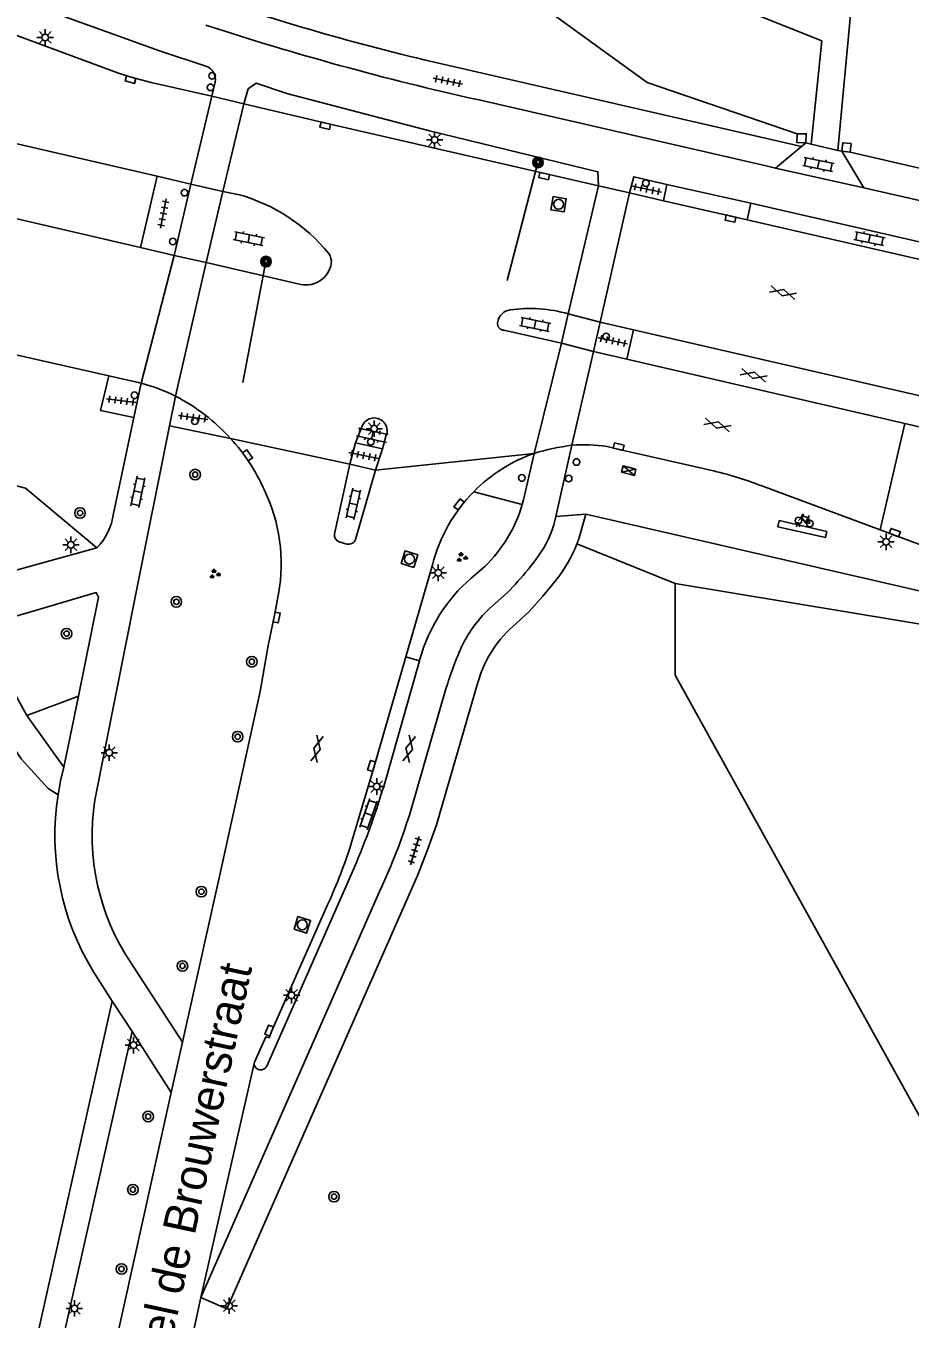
# Model space of a CAD drawing. Extents: x 124000 to 129000, y 395500 to 397503.
# Drawn here: x 128688.5 to 128755.5, y 397083.8 to 397181.7 of the extents above; entities that cross this region are included whole.
import ezdxf

# ---------------------------------------------------------------- set-up
doc = ezdxf.new("R2010")
doc.units = 0
for name, color, linetype in [('gg-afsc-draadraster', 7, 'Continuous'), ('gg-afsc-hekwerk', 7, 'Continuous'), ('gg-afsc-muur', 7, 'Continuous'), ('gg-anno-openbare ruimte label', 7, 'Continuous'), ('gg-knt-onverhard', 7, 'Continuous'), ('gg-knt-verharding', 7, 'Continuous'), ('gg-knt-verharding nz', 7, 'Continuous'), ('gt-grn-groengrens', 7, 'Continuous'), ('gt-grn-weggrens', 7, 'Continuous'), ('gt-knt-lijn portaal', 7, 'Continuous'), ('gt-symb-boom', 7, 'Continuous'), ('gt-symb-drukknoppaal', 7, 'Continuous'), ('gt-symb-fietsenrek', 7, 'Continuous'), ('gt-symb-gesloten verharding', 7, 'Continuous'), ('gt-symb-groenvak', 7, 'Continuous'), ('gt-symb-klinker verharding', 7, 'Continuous'), ('gt-symb-kolk', 7, 'Continuous'), ('gt-symb-lichtmast', 7, 'Continuous'), ('gt-symb-portaalmast', 7, 'Continuous'), ('gt-symb-rioolschacht', 7, 'Continuous'), ('gt-symb-tegel verharding', 7, 'Continuous'), ('gt-symb-verkeersregelinstallatiekast', 7, 'Continuous'), ('gt-symb-verkeersregelinstallatiepaal', 7, 'Continuous')]:
    doc.layers.add(name, color=color, linetype=linetype)

# ---------------------------------------------------------------- blocks, each defined once
blk = doc.blocks.new('gt0-KOLK')
at = {"layer": 'gt-symb-kolk'}
blk.add_lwpolyline([(0, 0), (0.375, 0), (0.375, 0.4), (-0.375, 0.4), (-0.375, 0), (0, 0)], dxfattribs=at)
blk = doc.blocks.new('gt0-GESVH1')
at = {"layer": 'gt-symb-gesloten verharding'}
for p, q in [((-0.992, -0.261), (0.008, 0.239)), ((0.008, -0.261), (-0.992, 0.239)), ((0.008, 0.239), (1.008, -0.261)), ((1.008, 0.239), (0.008, -0.261))]:
    blk.add_line(p, q, dxfattribs=at)
blk = doc.blocks.new('gt0-KL1')
at = {"layer": 'gt-symb-klinker verharding'}
for p, q in [((-1.15, 0.3), (1.15, 0.3)), ((-1, -0.3), (-1, 0.3)), ((-0.5, 0.3), (-0.5, 0.45)), ((0, -0.3), (0, 0.3)), ((0.5, 0.3), (0.5, 0.45)), ((1, -0.3), (1, 0.3)), ((-1.15, -0.3), (1.15, -0.3)), ((-0.5, -0.45), (-0.5, -0.3)), ((0.5, -0.45), (0.5, -0.3))]:
    blk.add_line(p, q, dxfattribs=at)
blk = doc.blocks.new('gt0-FREK')
at = {"layer": 'gt-symb-fietsenrek'}
for p, q in [((0.259, 0.762), (0.294, 0.823)), ((0.54, 0.335), (0.259, 0.762)), ((0.294, 0.823), (0.767, 0.714)), ((0.767, 0.714), (0.54, 0.335)), ((0.757, 0.841), (0.866, 0.816)), ((0.767, 0.714), (0.84, 0.822)), ((0.895, 0.252), (0.767, 0.714))]:
    blk.add_line(p, q, dxfattribs=at)
for points in [[(-0.124, 0), (-0.047, 0.312), (0.053, 0.312), (0.12, 0)], [(0.036, 0.476), (0.228, 0.708), (0.259, 0.762)], [(0.294, 0.823), (0.36, 0.937), (0.452, 0.935)], [(0.54, 0.335), (0.555, 0.305), (0.895, 0.252)]]:
    blk.add_lwpolyline(points, dxfattribs=at)
for centre in [(0.036, 0.476), (0.895, 0.252)]:
    blk.add_circle(centre, 0.252, dxfattribs=at)
blk = doc.blocks.new('gt0-LMAST')
at = {"layer": 'gt-symb-lichtmast'}
for p, q in [((-0.182, 0.173), (-0.447, 0.438)), ((-0.005, 0.246), (-0.005, 0.621)), ((0.172, 0.173), (0.437, 0.438)), ((-0.255, -0.004), (-0.63, -0.004)), ((-0.182, -0.181), (-0.447, -0.446)), ((-0.005, -0.254), (-0.005, -0.629)), ((0.437, -0.446), (0.172, -0.181)), ((0.245, -0.004), (0.62, -0.004))]:
    blk.add_line(p, q, dxfattribs=at)
blk.add_circle((-0.005, -0.004), 0.25, dxfattribs=at)
blk = doc.blocks.new('gt0-VIPAAL')
at = {"layer": 'gt-symb-verkeersregelinstallatiepaal'}
blk.add_circle((0, 0), 0.25, dxfattribs=at)
blk = doc.blocks.new('gt0-PORTM')
at = {"layer": 'gt-symb-portaalmast'}
for radius in [0.4, 0.33, 0.27, 0.21, 0.15]:
    blk.add_circle((0, 0), radius, dxfattribs=at)
blk = doc.blocks.new('gt0-DPAAL')
at = {"layer": 'gt-symb-drukknoppaal'}
blk.add_circle((0, 0), 0.25, dxfattribs=at)
blk = doc.blocks.new('gt0-VRIKST')
at = {"layer": 'gt-symb-verkeersregelinstallatiekast'}
for p, q in [((-0.501, -0.249), (0.501, 0.249)), ((-0.501, 0.249), (0.501, -0.249))]:
    blk.add_line(p, q, dxfattribs=at)
blk.add_lwpolyline([(0.501, 0.249), (-0.501, 0.249), (-0.501, -0.249), (0.501, -0.249)], close=True, dxfattribs=at)
blk = doc.blocks.new('gt0-RS')
at = {"layer": 'gt-symb-rioolschacht'}
blk.add_lwpolyline([(-0.5, -0.5), (0.5, -0.5), (0.5, 0.5), (-0.5, 0.5)], close=True, dxfattribs=at)
blk.add_circle((0, 0), 0.375, dxfattribs=at)
blk = doc.blocks.new('gt0-TEG1')
at = {"layer": 'gt-symb-tegel verharding'}
for p, q in [((-1.125, 0), (1.125, 0)), ((-0.9, -0.25), (-0.9, 0.25)), ((-0.45, -0.25), (-0.45, 0.25)), ((0, -0.25), (0, 0.25)), ((0.45, -0.25), (0.45, 0.25)), ((0.9, -0.25), (0.9, 0.25))]:
    blk.add_line(p, q, dxfattribs=at)
blk = doc.blocks.new('gt0-GRVAK')
at = {"layer": 'gt-symb-groenvak'}
for p, q in [((-0.11, 0.189), (-0.228, 0.24)), ((-0.182, 0.153), (0.088, 0.153)), ((-0.091, 0.211), (-0.156, 0.322)), ((-0.047, 0.214), (-0.047, 0.393)), ((-0.004, 0.211), (0.061, 0.322)), ((0.015, 0.189), (0.133, 0.24)), ((0.262, -0.052), (0.197, 0.059)), ((0.305, -0.049), (0.305, 0.13)), ((0.349, -0.052), (0.414, 0.059)), ((-0.245, -0.228), (-0.363, -0.177)), ((-0.318, -0.264), (-0.047, -0.264)), ((-0.226, -0.206), (-0.291, -0.095)), ((-0.183, -0.203), (-0.183, -0.024)), ((-0.139, -0.206), (-0.074, -0.095)), ((-0.12, -0.228), (-0.002, -0.177)), ((0.243, -0.074), (0.125, -0.023)), ((0.17, -0.11), (0.441, -0.11)), ((0.368, -0.074), (0.486, -0.023))]:
    blk.add_line(p, q, dxfattribs=at)
blk = doc.blocks.new('gt0-BOOM')
at = {"layer": 'gt-symb-boom'}
for radius in [0.4, 0.2]:
    blk.add_circle((0, 0), radius, dxfattribs=at)

msp = doc.modelspace()

# ---------------------------------------------------------------- linework, layer by layer
at = {"layer": 'gg-afsc-draadraster'}
msp.add_lwpolyline([(128693.877, 397142.175), (128688.473, 397146.713), (128685.478, 397147.499)], dxfattribs=at)
at = {"layer": 'gg-afsc-hekwerk'}
msp.add_lwpolyline([(128750.927, 397172.153), (128845.883, 397150.237), (128918.854, 397133.662)], dxfattribs=at)
at = {"layer": 'gg-afsc-muur'}
msp.add_line((128750.927, 397172.153), (128750.29, 397172.219), dxfattribs=at)
for points in [[(128746.899, 397173.554), (128746.88, 397172.888), (128747.566, 397172.853)], [(128747.566, 397172.853), (128747.593, 397173.542), (128746.899, 397173.554)], [(128750.29, 397172.219), (128750.364, 397172.872), (128750.99, 397172.798), (128750.927, 397172.153)]]:
    msp.add_lwpolyline(points, dxfattribs=at)
at = {"layer": 'gg-knt-onverhard'}
for p, q in [((128753.11, 397205.9), (128749.993, 397172.288)), ((128748.776, 397180.589), (128747.977, 397172.757)), ((128688.567, 397129.492), (128684.882, 397136.206)), ((128691.387, 397125.579), (128688.567, 397129.492))]:
    msp.add_line(p, q, dxfattribs=at)
for points in [[(128637.928, 397275.594), (128639.163, 397274.01), (128641.085, 397271.704), (128643.744, 397268.724), (128661.172, 397250), (128666.061, 397244.827), (128680.435, 397229.926), (128691.22, 397218.357), (128693.29, 397216.186), (128696.563, 397212.883), (128703.747, 397205.926), (128709.53, 397200.185), (128711.573, 397198.307), (128713.895, 397196.388), (128715.517, 397195.215), (128717.208, 397194.155), (128718.835, 397193.29), (128721.57, 397192.059), (128727.147, 397189.765), (128737.654, 397185.079), (128743.202, 397182.797), (128748.776, 397180.589)], [(128680.664, 397135.137), (128683.259, 397133.749), (128686.276, 397128.961), (128688.138, 397126.212), (128690.191, 397123.951), (128690.939, 397123.474)]]:
    msp.add_lwpolyline(points, dxfattribs=at)
at = {"layer": 'gg-knt-verharding'}
for p, q in [((128718.656, 397179.147), (128747.23, 397172.574)), ((128702.824, 397177.454), (128702.59, 397176.398)), ((128698.442, 397170.327), (128684.098, 397173.632)), ((128747.566, 397172.853), (128747.23, 397172.574)), ((128747.977, 397172.757), (128747.566, 397172.853)), ((128747.23, 397172.574), (128745.256, 397170.93)), ((128749.993, 397172.288), (128747.977, 397172.757)), ((128750.29, 397172.219), (128749.993, 397172.288)), ((128751.95, 397169.446), (128750.29, 397172.219)), ((128745.256, 397170.93), (128751.95, 397169.446)), ((128674.89, 397170.099), (128697.185, 397164.923)), ((128698.442, 397170.327), (128697.185, 397164.923)), ((128700.994, 397169.739), (128698.442, 397170.327)), ((128699.725, 397164.316), (128700.994, 397169.739)), ((128703.413, 397169.186), (128702.163, 397163.795)), ((128704.551, 397168.958), (128703.413, 397169.186)), ((128736.783, 397168.479), (128734.217, 397169.067)), ((128737.047, 397169.712), (128736.783, 397168.479)), ((128737.047, 397169.712), (128743.4, 397168.289)), ((128743.108, 397167.037), (128736.783, 397168.479)), ((128743.4, 397168.289), (128743.108, 397167.037)), ((128743.4, 397168.289), (128762.907, 397163.799)), ((128697.185, 397164.923), (128699.725, 397164.316)), ((128702.163, 397163.795), (128709.334, 397162.141)), ((128694.773, 397155.213), (128662.549, 397162.546)), ((128729.575, 397159.91), (128729.066, 397157.677)), ((128731.995, 397159.276), (128731.493, 397157.059)), ((128734.524, 397158.689), (128731.995, 397159.276)), ((128729.066, 397157.677), (128724.7, 397158.663)), ((128734.01, 397156.468), (128734.524, 397158.689)), ((128731.493, 397157.059), (128734.01, 397156.468)), ((128734.01, 397156.468), (128755.051, 397151.595)), ((128697.224, 397154.655), (128694.773, 397155.213)), ((128696.67, 397152.044), (128697.224, 397154.655)), ((128699.386, 397151.427), (128699.837, 397153.666)), ((128695.131, 397144.783), (128696.67, 397152.044)), ((128696.822, 397138.697), (128699.386, 397151.427)), ((128699.386, 397151.427), (128704.004, 397150.464)), ((128713.917, 397151.27), (128713.47, 397150.141)), ((128715.503, 397149.687), (128715.796, 397150.707)), ((128713.47, 397150.141), (128713.033, 397148.513)), ((128713.47, 397150.141), (128715.503, 397149.687)), ((128714.984, 397148.059), (128715.503, 397149.687)), ((128728.632, 397144.549), (128729.853, 397149.95)), ((128711.863, 397143.248), (128713.033, 397148.513)), ((128713.033, 397148.513), (128714.984, 397148.059)), ((128714.984, 397148.059), (128713.469, 397142.812)), ((128726.089, 397145.464), (128722.413, 397146.438)), ((128744.226, 397146.873), (128753.187, 397143.55)), ((128730.905, 397144.728), (128728.632, 397144.549)), ((128730.372, 397142.874), (128730.905, 397144.728)), ((128730.905, 397144.728), (128759.805, 397138.096)), ((128753.187, 397143.55), (128760.122, 397140.979)), ((128712.796, 397142.473), (128712.236, 397142.63)), ((128682.948, 397139.164), (128693.877, 397142.175)), ((128717.275, 397133.922), (128719.301, 397140.907)), ((128723.265, 397140.776), (128722.211, 397139.876)), ((128693.728, 397123.073), (128696.822, 397138.697)), ((128723.723, 397137.699), (128724.753, 397138.595)), ((128692.483, 397130.95), (128694.012, 397138.44)), ((128718.305, 397133.624), (128715.596, 397124.119)), ((128717.275, 397133.922), (128718.305, 397133.624)), ((128718.343, 397133.759), (128718.305, 397133.624)), ((128692.483, 397130.95), (128691.387, 397125.579)), ((128717.542, 397121.935), (128720.315, 397131.499)), ((128713.182, 397117.533), (128706.745, 397102.933)), ((128701.763, 397085.415), (128715.374, 397116.37)), ((128696.464, 397110.738), (128700.366, 397104.741)), ((128693.631, 397110.069), (128695.048, 397107.856)), ((128695.048, 397107.856), (128686.511, 397069.681)), ((128696.548, 397105.554), (128699.517, 397100.926)), ((128700.366, 397104.741), (128699.517, 397100.926)), ((128699.517, 397100.926), (128692.596, 397069.827)), ((128696.635, 397062.047), (128701.763, 397085.415))]:
    msp.add_line(p, q, dxfattribs=at)
for points in [[(128702.141, 397178.657), (128698.629, 397179.832), (128689.232, 397183.218)], [(128685.953, 397181.683), (128695.507, 397178.144), (128696.479, 397177.838), (128697.99, 397177.438), (128702.59, 397176.398)], [(128731.869, 397169.602), (128731.823, 397170.669), (128719.074, 397173.772), (128708.27, 397176.607), (128705.945, 397177.375), (128705.326, 397176.947), (128704.996, 397175.819)], [(128731.869, 397169.602), (128711.216, 397174.347), (128704.996, 397175.819)], [(128722.698, 397176.13), (128744.556, 397171.112), (128745.256, 397170.93)], [(128734.217, 397169.067), (128734.533, 397170.294), (128737.047, 397169.712)], [(128918.394, 397131.158), (128897.728, 397135.899), (128855.038, 397145.793), (128798.65, 397158.823), (128751.95, 397169.446)], [(128762.604, 397162.566), (128756.323, 397163.995), (128743.108, 397167.037)], [(128734.524, 397158.689), (128782.96, 397147.531), (128784.933, 397147.138), (128786.914, 397146.789), (128816.425, 397142.788)], [(128694.773, 397155.213), (128694.149, 397152.597), (128696.67, 397152.044)], [(128755.051, 397151.595), (128760.807, 397150.262), (128777.371, 397146.468)], [(128726.997, 397149.341), (128726.188, 397145.821), (128726.089, 397145.464)], [(128732.507, 397149.858), (128733.336, 397149.651), (128740.336, 397148.063)], [(128728.705, 397139.799), (128727.647, 397138.518), (128726.609, 397137.365), (128725.369, 397136.231)], [(128694.012, 397138.44), (128693.833, 397138.794), (128688.868, 397137.333), (128684.882, 397136.206)], [(128700.366, 397104.741), (128703.338, 397118.094), (128706.245, 397131.311), (128706.853, 397134.8), (128707.299, 397136.953), (128707.631, 397138.711)], [(128713.143, 397119.799), (128714.865, 397125.612), (128717.275, 397133.922)], [(128701.763, 397085.415), (128703.721, 397084.541), (128718.193, 397117.42), (128718.926, 397119.3), (128719.604, 397121.201), (128722.657, 397131.725)], [(128691.387, 397125.579), (128691.134, 397124.533), (128690.939, 397123.474)], [(128711.354, 397115.158), (128707.114, 397105.546), (128706.925, 397105.068), (128706.661, 397105.148), (128705.805, 397103.233), (128705.793, 397103.118)], [(128696.548, 397105.554), (128688.712, 397070.691), (128692.596, 397069.827)]]:
    msp.add_lwpolyline(points, dxfattribs=at)
for centre, radius, start, end in [((128765.453, 397373.029), 199.45, 250.90895, 256.43012), ((128770.616, 397390.859), 220.011, 251.86596, 257.42014), ((128701.827, 397177.684), 1.023, 347.03331, 72.13794), ((128700.938, 397155.863), 13.585, 39.35005, 74.57651), ((128710.511, 397163.845), 1.125, 353.03411, 34.08729), ((128709.723, 397164.034), 1.932, 258.3772, 350.32975), ((128725.304, 397159.125), 1.084, 96.20764, 174.26735), ((128726.689, 397149.66), 10.649, 74.27627, 98.10945), ((128724.714, 397159.156), 0.494, 171.08507, 268.40732), ((128694.314, 397143.02), 11.993, 62.57982, 75.95765), ((128693.039, 397140.506), 14.812, 42.24265, 62.67866), ((128714.871, 397151.038), 0.982, 340.29744, 166.34324), ((128693.028, 397140.499), 14.825, 24.28534, 42.23596), ((128730.99, 397137.965), 12.056, 109.34141, 135.3499), ((128730.8, 397138.935), 11.056, 81.117, 94.91231), ((128734.878, 397123.269), 25.388, 68.3952, 77.58574), ((128695.103, 397140.997), 12.735, 349.65929, 26.08176), ((128730.991, 397137.971), 12.053, 135.37202, 165.89968), ((128715.696, 397148.53), 10.835, 314.30753, 343.56387), ((128690.592, 397145.36), 4.575, 315.88338, 352.7575), ((128720.096, 397146.449), 8.745, 330.84418, 347.44893), ((128712.429, 397143.168), 0.572, 171.95524, 250.27175), ((128712.942, 397143.021), 0.567, 255.08048, 338.38966), ((128720.038, 397146.488), 10.948, 322.34074, 338.62777), ((128719.56, 397146.657), 11.455, 338.70903, 340.7142), ((128709.694, 397154.114), 21.624, 314.13847, 326.53322), ((128730.402, 397130.415), 12.514, 130.88539, 164.50132), ((128730.359, 397130.455), 9.824, 132.49291, 153.56958), ((128731.455, 397129.499), 9.076, 132.11526, 165.80028), ((128742.456, 397125.103), 23.046, 155.04138, 163.88803), ((128659.309, 397141.015), 58.768, 336.44896, 343.29172), ((128710.451, 397120.42), 19.75, 171.10334, 211.60692), ((128710.846, 397120.399), 17.326, 171.12182, 213.89055), ((128673.143, 397136.027), 46.582, 335.03967, 342.39077), ((128674.794, 397131.916), 40.218, 335.37423, 342.46474), ((128706.288, 397103.125), 0.495, 180.85437, 337.15144)]:
    msp.add_arc(centre, radius, start, end, dxfattribs=at)
at = {"layer": 'gg-knt-verharding nz'}
for p, q in [((128700.994, 397169.739), (128702.59, 397176.398)), ((128702.59, 397176.398), (128704.996, 397175.819)), ((128703.413, 397169.186), (128704.996, 397175.819)), ((128700.994, 397169.739), (128703.413, 397169.186)), ((128731.869, 397169.602), (128729.575, 397159.91)), ((128731.869, 397169.602), (128734.217, 397169.067)), ((128734.217, 397169.067), (128731.995, 397159.276)), ((128697.224, 397154.655), (128699.725, 397164.316)), ((128699.725, 397164.316), (128702.163, 397163.795)), ((128699.837, 397153.666), (128702.163, 397163.795)), ((128729.575, 397159.91), (128731.995, 397159.276)), ((128729.066, 397157.677), (128726.997, 397149.341)), ((128731.493, 397157.059), (128729.066, 397157.677)), ((128731.493, 397157.059), (128729.853, 397149.95)), ((128753.187, 397143.55), (128755.051, 397151.595)), ((128695.048, 397107.856), (128696.548, 397105.554)), ((128701.763, 397085.415), (128705.793, 397103.118))]:
    msp.add_line(p, q, dxfattribs=at)
msp.add_lwpolyline([(128749.156, 397143.433), (128749.058, 397142.956), (128745.453, 397143.768), (128745.55, 397144.245), (128749.156, 397143.433)], dxfattribs=at)
msp.add_arc((128731.943, 397133.146), 16.933, 97.09063, 106.98377, dxfattribs=at)
at = {"layer": 'gt-grn-groengrens'}
for p, q in [((128737.669, 397139.471), (128730.233, 397142.498)), ((128688.567, 397129.492), (128692.483, 397130.95))]:
    msp.add_line(p, q, dxfattribs=at)
for points in [[(128746.899, 397173.554), (128735.544, 397177.426), (128728.064, 397182.861), (128708.036, 397185.99), (128698.224, 397188.289), (128682.942, 397193.516), (128657.738, 397198.841), (128638.86, 397198.748), (128626.757, 397200.864), (128581.016, 397211.162), (128538.249, 397220.923), (128523.974, 397224.329)], [(128966.863, 397091.918), (128923.03, 397102.162), (128922.131, 397100.09), (128776.206, 397133.094), (128737.669, 397139.471)], [(128737.669, 397139.471), (128737.669, 397132.553), (128777.021, 397061.496)]]:
    msp.add_lwpolyline(points, dxfattribs=at)
at = {"layer": 'gt-grn-weggrens'}
for p, q in [((128704.004, 397150.464), (128713.033, 397148.513)), ((128714.984, 397148.059), (128726.997, 397149.341))]:
    msp.add_line(p, q, dxfattribs=at)
at = {"layer": 'gt-knt-lijn portaal'}
for p, q in [((128727.278, 397171.378), (128724.941, 397162.445)), ((128706.682, 397163.864), (128704.923, 397154.698))]:
    msp.add_line(p, q, dxfattribs=at)

# ---------------------------------------------------------------- block references
at = {"layer": 'gt-symb-boom'}
for p in [(128701.324, 397147.731), (128692.604, 397144.823), (128699.899, 397138.097), (128691.586, 397135.685), (128705.614, 397133.558), (128704.542, 397127.879), (128701.791, 397116.141), (128700.358, 397110.516), (128697.764, 397099.114), (128696.605, 397093.575), (128711.838, 397093.045), (128695.743, 397087.564)]:
    msp.add_blockref('gt0-BOOM', p, dxfattribs=at)
at = {"layer": 'gt-symb-drukknoppaal'}
for p in [(128702.6, 397177.926), (128729.604, 397147.438)]:
    msp.add_blockref('gt0-DPAAL', p, dxfattribs=at)
at = {"layer": 'gt-symb-fietsenrek'}
msp.add_blockref('gt0-FREK', (128746.971, 397143.773), dxfattribs=at)
at = {"layer": 'gt-symb-gesloten verharding'}
for p, rotation in [((128745.826, 397161.529), -16.38630565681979), ((128743.604, 397155.267), -16.38630565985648), ((128740.862, 397151.508), -16.3863056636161), ((128710.531, 397126.961), 76.82507339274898), ((128717.517, 397126.961), 76.82507339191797)]:
    msp.add_blockref('gt0-GESVH1', p, dxfattribs=dict(at, rotation=rotation))
at = {"layer": 'gt-symb-groenvak'}
for p in [(128721.502, 397141.454), (128702.792, 397140.196)]:
    msp.add_blockref('gt0-GRVAK', p, dxfattribs=at)
at = {"layer": 'gt-symb-klinker verharding'}
for p, rotation in [((128748.511, 397171.219), -11.534620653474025), ((128705.386, 397165.595), -11.53462065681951), ((128752.378, 397165.597), -11.534620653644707), ((128727.062, 397159.101), -11.534620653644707), ((128714.738, 397150.71), -12.242859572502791), ((128696.984, 397146.432), 78.46537934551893), ((128713.299, 397145.507), 77.06118937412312), ((128714.449, 397122.015), 70.73158503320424)]:
    msp.add_blockref('gt0-KL1', p, dxfattribs=dict(at, rotation=rotation))
at = {"layer": 'gt-symb-kolk'}
for p, rotation in [((128696.479, 397177.838), 165.18866362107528), ((128711.216, 397174.347), 167.03441638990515), ((128727.788, 397170.533), 167.15781672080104), ((128741.9, 397167.315), 167.03441638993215), ((128705.126, 397149.068), -54.68933530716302), ((128733.336, 397149.651), -13.99514036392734), ((128721.463, 397145.352), 52.226229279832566), ((128754.235, 397143.156), -20.3671410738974), ((128707.299, 397136.953), -101.71035224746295), ((128714.865, 397125.612), 73.50480851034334), ((128707.114, 397105.546), 68.39640425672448)]:
    msp.add_blockref('gt0-KOLK', p, dxfattribs=dict(at, rotation=rotation))
at = {"layer": 'gt-symb-lichtmast'}
for p in [(128689.974, 397180.844), (128719.462, 397173.089), (128714.889, 397151.214), (128691.92, 397142.417), (128753.641, 397142.647), (128719.737, 397140.298), (128694.825, 397126.673), (128715.072, 397124.106), (128708.629, 397108.295), (128696.649, 397104.523), (128692.182, 397084.584), (128703.902, 397084.784)]:
    msp.add_blockref('gt0-LMAST', p, dxfattribs=at)
at = {"layer": 'gt-symb-portaalmast'}
for p in [(128727.278, 397171.378), (128706.682, 397163.864)]:
    msp.add_blockref('gt0-PORTM', p, dxfattribs=at)
at = {"layer": 'gt-symb-rioolschacht'}
for p, rotation in [((128728.841, 397168.208), -9.51008526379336), ((128717.548, 397141.332), 72.57568800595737), ((128709.433, 397113.632), -17.46522422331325)]:
    msp.add_blockref('gt0-RS', p, dxfattribs=dict(at, rotation=rotation))
at = {"layer": 'gt-symb-tegel verharding'}
for p, rotation in [((128720.456, 397177.525), -11.534620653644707), ((128735.531, 397169.342), -11.534620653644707), ((128698.921, 397167.509), 79.10581701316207), ((128732.941, 397157.861), -11.53462065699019), ((128695.717, 397153.328), -7.352379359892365), ((128701.168, 397152.061), -7.352379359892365), ((128714.07, 397149.183), -11.534620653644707), ((128717.954, 397119.254), 72.48880443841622)]:
    msp.add_blockref('gt0-TEG1', p, dxfattribs=dict(at, rotation=rotation))
at = {"layer": 'gt-symb-verkeersregelinstallatiekast', "rotation": -14.018629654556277}
msp.add_blockref('gt0-VRIKST', (128734.151, 397148.025), dxfattribs=at)
at = {"layer": 'gt-symb-verkeersregelinstallatiepaal'}
for p in [(128702.478, 397177.062), (128735.456, 397169.801), (128700.521, 397169.084), (128699.625, 397165.387), (128732.448, 397158.185), (128696.731, 397153.738), (128701.298, 397151.785), (128714.633, 397150.204), (128730.189, 397148.684), (128726.065, 397147.477)]:
    msp.add_blockref('gt0-VIPAAL', p, dxfattribs=at)

# ---------------------------------------------------------------- texts
at = {"layer": 'gg-anno-openbare ruimte label'}
msp.add_text('Daniel de Brouwerstraat', height=2.5, rotation=77.9, dxfattribs=at).set_placement((128698.124, 397075.337))

doc.saveas('drawing.dxf')
